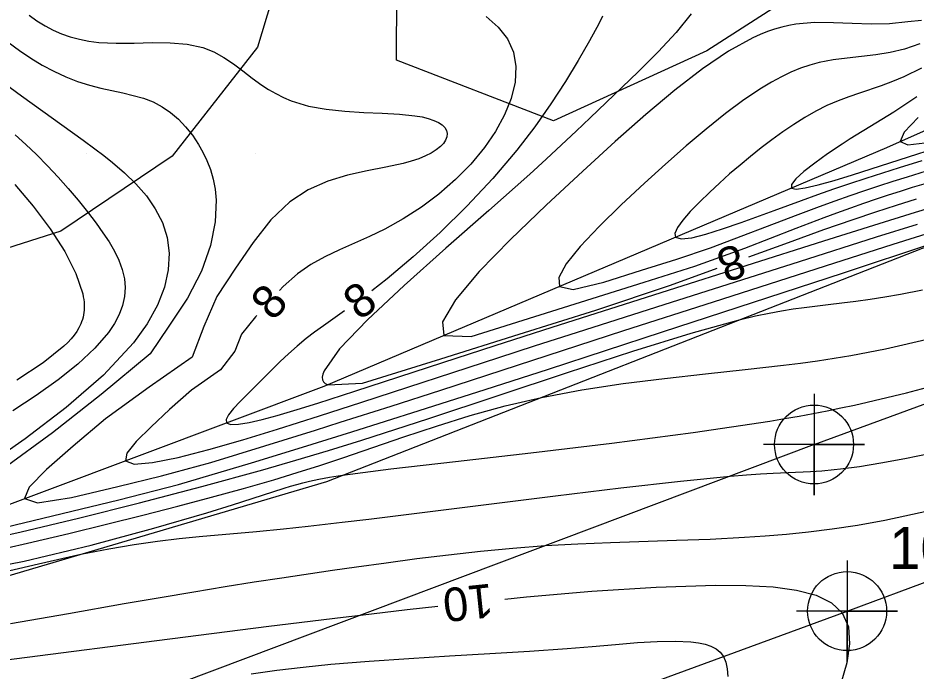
# Model space of a CAD drawing. Extents: x 2602990 to 2605851, y 618069 to 619180.
# Drawn here: x 2603135.9 to 2603189.3, y 618359.3 to 618398.1 of the extents above; entities that cross this region are included whole.
import ezdxf

# ---------------------------------------------------------------- set-up
doc = ezdxf.new("R2010")
doc.units = 0
for name, color, linetype in [('DTM Contours Major', 7, 'Continuous'), ('DTM Contours Major Text', 7, 'Continuous'), ('DTM Contours Minor', 7, 'Continuous'), ('DTM Contours Minor Text', 7, 'Continuous'), ('Exist DTM Crownline', 7, 'Continuous'), ('Exist DTM Crownline Cogo Number', 7, 'Continuous'), ('Exist DTM Crownline Cogo Point CELL', 7, 'Continuous'), ('Exist DTM QL2 LIDAR Elevation Point', 7, 'Continuous'), ('Exist Roads EOP', 7, 'Continuous'), ('Exist Roads EOP Cogo Point CELL', 7, 'Continuous'), ('PH Exist DTM Breakline', 7, 'Continuous'), ('PH Exist DTM Obscure Area', 7, 'Continuous')]:
    doc.layers.add(name, color=color, linetype=linetype)

# ---------------------------------------------------------------- blocks, each defined once
blk = doc.blocks.new('EXIST DTM CROWNLINE COGO POINT')
at = {"layer": 'Exist DTM Crownline Cogo Point CELL'}
blk.add_lwpolyline([(0, 0.06), (0, -0.06), (0, 0), (0.06, 0), (-0.06, 0)], dxfattribs=at)
blk.add_circle((0, 0), 0.0469, dxfattribs=at)
blk = doc.blocks.new('EXIST ROADS EOP COGO POINT')
at = {"layer": 'Exist Roads EOP Cogo Point CELL'}
blk.add_lwpolyline([(0, 0.06), (0, -0.06), (0, 0), (0.06, 0), (-0.06, 0)], dxfattribs=at)
blk.add_circle((0, 0), 0.0469, dxfattribs=at)

msp = doc.modelspace()

# ---------------------------------------------------------------- linework, layer by layer
at = {"layer": 'DTM Contours Major'}
for points in [[(2603175.895, 618398.306), (2603175.007, 618397.199), (2603173.94, 618396.051), (2603172.741, 618394.862), (2603169.892, 618392.124), (2603169.067, 618391.338), (2603168.202, 618390.523), (2603167.288, 618389.675), (2603166.317, 618388.789), (2603163.887, 618386.631), (2603161.324, 618384.382), (2603158.847, 618382.175), (2603156.673, 618380.138), (2603155.018, 618378.403), (2603154.101, 618377.1), (2603154.026, 618376.903), (2603153.991, 618376.728), (2603154, 618376.578), (2603154.055, 618376.453), (2603154.159, 618376.352), (2603154.314, 618376.278), (2603156.383, 618376.375), (2603161.034, 618377.824), (2603165.691, 618379.283), (2603170.232, 618380.712), (2603174.664, 618382.184), (2603177.441, 618383.194)], [(2603179.32, 618383.877), (2603181.675, 618384.733), (2603183.785, 618385.49), (2603185.518, 618386.097), (2603186.863, 618386.551), (2603188.087, 618386.947), (2603189.284, 618387.319)], [(2603164.828, 618363.545), (2603166.111, 618363.675), (2603170.001, 618364.012), (2603173.822, 618364.262), (2603177.35, 618364.377), (2603179.15, 618364.364), (2603180.761, 618364.272), (2603182.16, 618364.083), (2603183.326, 618363.776), (2603184.238, 618363.333), (2603184.873, 618362.733), (2603185.238, 618361.894), (2603185.307, 618360.888), (2603185.136, 618359.755), (2603184.779, 618358.537)], [(2603133.824, 618359.773), (2603136.454, 618360.107), (2603144.161, 618361.097), (2603150.812, 618361.933), (2603155.234, 618362.473), (2603156.267, 618362.597), (2603159.02, 618362.921), (2603160.85, 618363.126)]]:
    msp.add_lwpolyline(points, dxfattribs=at)
at = {"layer": 'DTM Contours Minor'}
for points in [[(2603136.583, 618398.223), (2603137.044, 618397.891), (2603137.525, 618397.593), (2603138.003, 618397.343), (2603138.501, 618397.127), (2603139.02, 618396.945), (2603139.561, 618396.797), (2603140.126, 618396.686), (2603140.714, 618396.611), (2603141.744, 618396.563), (2603142.814, 618396.573), (2603143.893, 618396.597), (2603144.952, 618396.592), (2603145.962, 618396.511), (2603146.893, 618396.31), (2603147.542, 618396.053), (2603148.143, 618395.721), (2603148.712, 618395.335), (2603149.266, 618394.918), (2603149.821, 618394.492), (2603150.392, 618394.079), (2603150.801, 618393.815), (2603151.229, 618393.569), (2603151.677, 618393.346), (2603152.148, 618393.146), (2603152.645, 618392.972), (2603153.17, 618392.827), (2603154.215, 618392.635), (2603155.322, 618392.52), (2603156.447, 618392.454), (2603157.546, 618392.407), (2603158.576, 618392.351), (2603159.492, 618392.255), (2603159.912, 618392.18), (2603160.286, 618392.088), (2603160.611, 618391.978), (2603160.884, 618391.851), (2603161.102, 618391.708), (2603161.261, 618391.55), (2603161.36, 618391.378), (2603161.4, 618391.194), (2603161.383, 618391.003), (2603161.31, 618390.808), (2603161.183, 618390.613), (2603161.005, 618390.422), (2603160.76, 618390.226), (2603160.461, 618390.039), (2603160.111, 618389.864), (2603159.713, 618389.7), (2603159.27, 618389.55), (2603158.784, 618389.415), (2603157.772, 618389.196), (2603156.662, 618388.981), (2603155.495, 618388.721), (2603154.311, 618388.362), (2603153.153, 618387.855), (2603152.062, 618387.148), (2603150.942, 618386.069), (2603149.891, 618384.731), (2603148.842, 618383.195), (2603147.727, 618381.521), (2603146.956, 618379.746), (2603146.253, 618377.922), (2603143.703, 618376.133), (2603141.113, 618374.254), (2603139.2, 618372.626), (2603137.614, 618371.251), (2603136.577, 618370.193), (2603136.312, 618369.516), (2603137.08, 618369.261), (2603139.095, 618369.578), (2603141.846, 618370.241), (2603144.442, 618370.859), (2603147.366, 618371.666), (2603150.572, 618372.641), (2603153.591, 618373.584), (2603155.055, 618374.047), (2603158.073, 618375.011), (2603161.022, 618375.961), (2603171.897, 618379.499), (2603177.221, 618381.211), (2603183.878, 618383.343), (2603187.895, 618384.629), (2603190.864, 618385.558)], [(2603163.719, 618398.153), (2603164.43, 618397.522), (2603164.982, 618396.816), (2603165.343, 618396.032), (2603165.491, 618395.171), (2603165.439, 618394.248), (2603165.206, 618393.285), (2603164.811, 618392.303), (2603164.276, 618391.321), (2603163.618, 618390.36), (2603162.805, 618389.382), (2603161.897, 618388.46), (2603160.913, 618387.603), (2603159.874, 618386.821), (2603158.801, 618386.123), (2603157.712, 618385.516), (2603156.797, 618385.076), (2603155.006, 618384.287), (2603154.143, 618383.876), (2603153.311, 618383.413), (2603152.516, 618382.866), (2603151.667, 618382.122), (2603151.442, 618381.885)], [(2603170.64, 618398.176), (2603170.403, 618397.719), (2603169.85, 618396.695), (2603169.193, 618395.542), (2603168.432, 618394.29), (2603167.569, 618392.965), (2603166.605, 618391.596), (2603165.542, 618390.211), (2603164.109, 618388.522), (2603162.574, 618386.883), (2603160.987, 618385.322), (2603159.395, 618383.873), (2603157.844, 618382.564), (2603156.925, 618381.85)], [(2603189.581, 618397.909), (2603188.767, 618397.826), (2603187.685, 618397.704), (2603186.583, 618397.689), (2603185.468, 618397.731), (2603184.348, 618397.779), (2603183.228, 618397.781), (2603182.117, 618397.684), (2603181.697, 618397.612), (2603181.276, 618397.516), (2603180.855, 618397.397), (2603180.429, 618397.254), (2603179.999, 618397.085), (2603179.561, 618396.889), (2603178.11, 618396.091), (2603176.567, 618395.045), (2603174.932, 618393.781), (2603173.204, 618392.328), (2603171.384, 618390.715), (2603169.469, 618388.97), (2603167.279, 618386.942), (2603165.162, 618384.911), (2603163.307, 618382.999), (2603161.903, 618381.329), (2603161.137, 618380.021), (2603161.198, 618379.198), (2603162.839, 618379.143), (2603173.096, 618382.369), (2603176.111, 618383.313), (2603179.08, 618384.394), (2603182.127, 618385.576), (2603183.802, 618386.212), (2603184.556, 618386.491), (2603185.381, 618386.789), (2603186.157, 618387.062), (2603186.899, 618387.314), (2603187.619, 618387.551), (2603188.332, 618387.779), (2603189.051, 618388.002), (2603190.013, 618388.294)], [(2603135.337, 618396.632), (2603136.014, 618396.121), (2603136.678, 618395.672), (2603137.357, 618395.263), (2603138.049, 618394.895), (2603138.749, 618394.57), (2603139.454, 618394.292), (2603140.161, 618394.063), (2603140.83, 618393.889), (2603141.491, 618393.744), (2603142.138, 618393.607), (2603142.766, 618393.462), (2603143.368, 618393.289), (2603143.939, 618393.07), (2603144.477, 618392.789), (2603144.978, 618392.447), (2603145.444, 618392.048), (2603145.874, 618391.597), (2603146.271, 618391.096), (2603146.634, 618390.551), (2603146.9, 618390.084), (2603147.139, 618389.587), (2603147.344, 618389.059), (2603147.507, 618388.494), (2603147.622, 618387.891), (2603147.683, 618387.247), (2603147.631, 618385.956), (2603147.349, 618384.54), (2603146.811, 618383.02), (2603145.993, 618381.421), (2603144.87, 618379.765), (2603143.761, 618378.11), (2603140.854, 618375.707), (2603137.958, 618373.423), (2603135.093, 618371.332)], [(2603189.469, 618396.517), (2603188.566, 618396.208), (2603187.711, 618396), (2603186.856, 618395.862), (2603186.005, 618395.765), (2603185.159, 618395.678), (2603184.322, 618395.571), (2603183.497, 618395.414), (2603182.938, 618395.264), (2603182.381, 618395.074), (2603181.821, 618394.843), (2603181.254, 618394.571), (2603180.674, 618394.256), (2603180.077, 618393.896), (2603179.031, 618393.193), (2603177.93, 618392.377), (2603176.781, 618391.46), (2603175.592, 618390.457), (2603174.37, 618389.383), (2603173.121, 618388.25), (2603171.737, 618386.959), (2603170.433, 618385.683), (2603169.312, 618384.492), (2603168.478, 618383.455), (2603168.033, 618382.64), (2603168.081, 618382.117), (2603168.89, 618381.936), (2603170.708, 618382.374), (2603172.94, 618383.08), (2603175.046, 618383.74), (2603177.049, 618384.401), (2603182.246, 618386.389), (2603183.518, 618386.864), (2603184.453, 618387.204), (2603185.344, 618387.519), (2603186.206, 618387.814), (2603187.051, 618388.094), (2603187.892, 618388.365), (2603188.744, 618388.632), (2603189.883, 618388.98)], [(2603189.583, 618395.083), (2603188.531, 618394.564), (2603187.852, 618394.282), (2603187.185, 618394.038), (2603185.885, 618393.604), (2603185.251, 618393.386), (2603184.626, 618393.146), (2603183.963, 618392.852), (2603183.307, 618392.519), (2603182.654, 618392.147), (2603182.001, 618391.739), (2603181.346, 618391.296), (2603180.683, 618390.818), (2603180.057, 618390.342), (2603179.427, 618389.842), (2603178.801, 618389.325), (2603178.183, 618388.795), (2603177.58, 618388.257), (2603176.996, 618387.717), (2603176.387, 618387.128), (2603175.843, 618386.566), (2603175.395, 618386.052), (2603175.077, 618385.611), (2603174.923, 618385.265), (2603174.964, 618385.037), (2603175.306, 618384.938), (2603175.927, 618385.011), (2603176.767, 618385.222), (2603177.766, 618385.536), (2603178.864, 618385.916), (2603180.829, 618386.632), (2603182.453, 618387.226), (2603183.414, 618387.57), (2603184.369, 618387.904), (2603185.326, 618388.23), (2603186.292, 618388.552), (2603187.272, 618388.871), (2603188.275, 618389.188), (2603189.621, 618389.604)], [(2603134.461, 618394.648), (2603136.131, 618393.434), (2603139.781, 618390.809), (2603140.488, 618390.288), (2603141.011, 618389.889), (2603141.528, 618389.475), (2603142.24, 618388.861), (2603142.919, 618388.202), (2603143.539, 618387.492), (2603144.072, 618386.73), (2603144.493, 618385.91), (2603144.774, 618385.031), (2603144.892, 618384.098), (2603144.839, 618383.11), (2603144.609, 618382.076), (2603144.194, 618381.003), (2603143.589, 618379.9), (2603142.786, 618378.775), (2603140.99, 618376.841), (2603138.784, 618374.922), (2603136.348, 618373.072), (2603133.86, 618371.346)], [(2603189.293, 618393.368), (2603187.927, 618392.474), (2603186.866, 618391.813), (2603185.343, 618390.873), (2603184.858, 618390.563), (2603184.002, 618389.992), (2603183.232, 618389.439), (2603182.59, 618388.933), (2603182.117, 618388.499), (2603181.856, 618388.165), (2603181.847, 618387.956), (2603182.127, 618387.893), (2603182.669, 618387.964), (2603183.434, 618388.146), (2603184.382, 618388.417), (2603185.471, 618388.753), (2603193.731, 618391.389)], [(2603189.37, 618392.153), (2603188.543, 618391.277), (2603188.317, 618390.718), (2603188.759, 618390.531), (2603189.765, 618390.643)], [(2603135.739, 618391.122), (2603136.382, 618390.545), (2603137.012, 618389.943), (2603137.663, 618389.285), (2603138.294, 618388.609), (2603138.902, 618387.924), (2603139.484, 618387.234), (2603140.036, 618386.545), (2603140.554, 618385.865), (2603140.956, 618385.307), (2603141.322, 618384.757), (2603141.643, 618384.211), (2603141.909, 618383.668), (2603142.109, 618383.123), (2603142.235, 618382.576), (2603142.277, 618382.053), (2603142.242, 618381.525), (2603142.128, 618380.992), (2603141.932, 618380.456), (2603141.654, 618379.915), (2603141.292, 618379.372), (2603140.488, 618378.442), (2603139.477, 618377.509), (2603138.301, 618376.575), (2603137.001, 618375.645), (2603135.617, 618374.724)], [(2603135.731, 618388.165), (2603136.811, 618386.885), (2603137.818, 618385.539), (2603138.689, 618384.184), (2603139.358, 618382.877), (2603139.761, 618381.675), (2603139.795, 618381.505), (2603139.821, 618381.339), (2603139.84, 618381.176), (2603139.85, 618381.017), (2603139.852, 618380.861), (2603139.845, 618380.707), (2603139.831, 618380.565), (2603139.809, 618380.425), (2603139.78, 618380.288), (2603139.742, 618380.152), (2603139.696, 618380.018), (2603139.643, 618379.886), (2603139.533, 618379.664), (2603139.401, 618379.445), (2603139.246, 618379.228), (2603139.068, 618379.011), (2603138.868, 618378.794), (2603138.645, 618378.576), (2603137.413, 618377.582), (2603135.856, 618376.546)], [(2603155.315, 618380.664), (2603154.052, 618379.778), (2603153.531, 618379.4), (2603153.033, 618379.019), (2603152.496, 618378.574), (2603151.983, 618378.117), (2603151.489, 618377.652), (2603151.01, 618377.184), (2603149.577, 618375.756), (2603149.108, 618375.285), (2603148.712, 618374.859), (2603148.422, 618374.495), (2603148.272, 618374.207), (2603148.295, 618374.011), (2603148.546, 618373.914), (2603149.01, 618373.928), (2603149.649, 618374.036), (2603150.427, 618374.218), (2603151.309, 618374.458), (2603152.497, 618374.81), (2603153.731, 618375.194), (2603155.927, 618375.9), (2603161.155, 618377.608), (2603164.261, 618378.611), (2603167.637, 618379.691), (2603174.554, 618381.89), (2603183.781, 618384.82), (2603186.753, 618385.761), (2603189.227, 618386.525), (2603194.125, 618388.016)], [(2603150.108, 618380.395), (2603150.029, 618380.302), (2603149.186, 618379.279), (2603148.786, 618378.282), (2603147.943, 618377.166), (2603146.214, 618375.96), (2603144.921, 618374.815), (2603143.817, 618373.787), (2603142.934, 618372.906), (2603142.39, 618372.217), (2603142.303, 618371.764), (2603142.825, 618371.57), (2603143.909, 618371.655), (2603145.428, 618371.961), (2603147.255, 618372.432), (2603149.264, 618373.011), (2603151.328, 618373.642), (2603153.819, 618374.43), (2603156.341, 618375.242), (2603164.477, 618377.898), (2603166.597, 618378.587), (2603169.15, 618379.409), (2603174.296, 618381.051), (2603182.334, 618383.604), (2603186.895, 618385.058), (2603189.339, 618385.821)], [(2603134.577, 618367.685), (2603141.914, 618369.451), (2603145.441, 618370.346), (2603149.792, 618371.646), (2603152.823, 618372.572), (2603155.736, 618373.477), (2603159.749, 618374.742), (2603163.669, 618375.996), (2603167.429, 618377.211), (2603174.199, 618379.421), (2603184.935, 618382.931), (2603190.183, 618384.66)], [(2603133.014, 618366.847), (2603136.098, 618367.544), (2603139.515, 618368.358), (2603143.135, 618369.262), (2603146.826, 618370.229), (2603150.459, 618371.232), (2603152.412, 618371.797), (2603154.356, 618372.38), (2603156.34, 618372.994), (2603160.325, 618374.279), (2603168.545, 618377.006), (2603172.423, 618378.269), (2603175.906, 618379.348), (2603178.817, 618380.152), (2603179.712, 618380.363), (2603180.522, 618380.532), (2603181.264, 618380.668), (2603181.952, 618380.777), (2603182.606, 618380.867), (2603184.04, 618381.04), (2603184.847, 618381.135), (2603185.67, 618381.238), (2603186.519, 618381.355), (2603187.405, 618381.493), (2603188.337, 618381.659), (2603189.629, 618381.924)], [(2603134.045, 618366.309), (2603136.474, 618366.862), (2603138.929, 618367.452), (2603141.164, 618368), (2603143.33, 618368.541), (2603145.416, 618369.074), (2603147.414, 618369.601), (2603149.313, 618370.122), (2603151.105, 618370.638), (2603152.492, 618371.059), (2603153.844, 618371.488), (2603155.205, 618371.94), (2603158.832, 618373.183), (2603160.765, 618373.824), (2603162.773, 618374.445), (2603164.854, 618375.022), (2603167.006, 618375.53), (2603169.409, 618375.984), (2603171.857, 618376.353), (2603174.313, 618376.658), (2603176.742, 618376.925), (2603179.107, 618377.175), (2603181.374, 618377.432), (2603182.393, 618377.561), (2603183.394, 618377.7), (2603184.388, 618377.852), (2603185.387, 618378.02), (2603186.402, 618378.208), (2603187.444, 618378.418), (2603190.1, 618379.023)], [(2603132.423, 618365.053), (2603136.291, 618365.797), (2603140.254, 618366.746), (2603143.977, 618367.755), (2603147.126, 618368.68), (2603148.662, 618369.154), (2603150.43, 618369.719), (2603151.727, 618370.14), (2603152.1, 618370.256), (2603152.467, 618370.362), (2603152.839, 618370.461), (2603153.231, 618370.556), (2603153.777, 618370.671), (2603154.417, 618370.787), (2603155.194, 618370.908), (2603158.065, 618371.279), (2603161.893, 618371.721), (2603166.367, 618372.23), (2603171.178, 618372.802), (2603176.013, 618373.433), (2603180.563, 618374.119), (2603181.447, 618374.269), (2603182.309, 618374.421), (2603183.151, 618374.578), (2603183.977, 618374.738), (2603184.79, 618374.904), (2603185.594, 618375.075), (2603188.681, 618375.803), (2603191.658, 618376.595)], [(2603134.478, 618365.029), (2603137.142, 618365.649), (2603139.647, 618366.214), (2603141.304, 618366.541), (2603142.815, 618366.797), (2603144.201, 618366.995), (2603145.479, 618367.147), (2603146.669, 618367.267), (2603150.076, 618367.569), (2603151.677, 618367.722), (2603153.15, 618367.877), (2603155.178, 618368.11), (2603156.758, 618368.301), (2603160.084, 618368.715), (2603167.835, 618369.686), (2603171.727, 618370.157), (2603175.272, 618370.56), (2603178.203, 618370.852), (2603179.174, 618370.931), (2603180.021, 618370.988), (2603180.766, 618371.03), (2603182.976, 618371.131), (2603183.662, 618371.174), (2603184.384, 618371.237), (2603184.766, 618371.278), (2603185.898, 618371.43), (2603187.17, 618371.637), (2603188.581, 618371.897), (2603190.13, 618372.206)], [(2603135.463, 618362.109), (2603138.925, 618362.694), (2603142.219, 618363.279), (2603144.369, 618363.653), (2603146.36, 618363.989), (2603148.214, 618364.291), (2603149.951, 618364.565), (2603151.593, 618364.817), (2603154.59, 618365.26), (2603156.023, 618365.464), (2603157.785, 618365.709), (2603159.611, 618365.951), (2603161.485, 618366.181), (2603163.391, 618366.392), (2603165.313, 618366.576), (2603167.235, 618366.724), (2603169.173, 618366.834), (2603171.107, 618366.914), (2603175.016, 618367.041), (2603177.016, 618367.117), (2603179.062, 618367.22), (2603180.286, 618367.3), (2603181.55, 618367.403), (2603182.873, 618367.539), (2603184.275, 618367.717), (2603185.776, 618367.946), (2603187.395, 618368.235), (2603191.876, 618369.199)], [(2603149.755, 618359.116), (2603151.282, 618359.319), (2603152.855, 618359.508), (2603154.492, 618359.678), (2603156.767, 618359.869), (2603159.132, 618360.029), (2603161.539, 618360.172), (2603163.941, 618360.309), (2603166.291, 618360.451), (2603168.54, 618360.612), (2603170.014, 618360.737), (2603171.405, 618360.86), (2603172.7, 618360.966), (2603173.887, 618361.038), (2603174.953, 618361.06), (2603175.885, 618361.017), (2603176.327, 618360.961), (2603176.724, 618360.875), (2603177.074, 618360.756), (2603177.374, 618360.598), (2603177.621, 618360.395), (2603177.813, 618360.143), (2603177.959, 618359.808), (2603178.043, 618359.413), (2603178.073, 618358.96)]]:
    msp.add_lwpolyline(points, dxfattribs=at)
at = {"layer": 'Exist DTM Crownline'}
msp.add_line((2603185.155, 618362.837), (2603233.488, 618380.754), dxfattribs=at)
at = {"layer": 'Exist DTM QL2 LIDAR Elevation Point'}
for p, q in [((2603140, 618390), (2603140, 618390)), ((2603150, 618390), (2603150, 618390)), ((2603160, 618390), (2603160, 618390)), ((2603170, 618390), (2603170, 618390)), ((2603140, 618380), (2603140, 618380))]:
    msp.add_line(p, q, dxfattribs=at)
at = {"layer": 'Exist Roads EOP'}
msp.add_line((2603183.194, 618372.73), (2603230.17, 618389.98), dxfattribs=at)
msp.add_spline([(2604034.633, 618668.486), (2603984.89, 618650.123), (2603936.767, 618631.654), (2603888.195, 618613.335), (2603837.766, 618594.258), (2603782.918, 618573.705), (2603731.939, 618554.39), (2603671.126, 618532.171), (2603621.822, 618514.106), (2603561.545, 618491.877), (2603506.421, 618471.293), (2603452.163, 618451.33), (2603398.364, 618431.316), (2603341.431, 618410.355), (2603281.65, 618388.199), (2603223.033, 618366.475), (2603185.717, 618352.612)], degree=3, dxfattribs=at)
at = {"layer": 'PH Exist DTM Breakline'}
for points in [[(2603126.503, 618365.838), (2603154.104, 618376.189), (2603187.527, 618390.366), (2603202.237, 618396.927), (2603224.555, 618403.695), (2603244.777, 618410.718), (2603259.477, 618415.231), (2603282.926, 618423.896), (2603312.189, 618435.069), (2603330.806, 618442.928), (2603342.63, 618447.748), (2603352.942, 618452.331), (2603359.096, 618454.349), (2603369.435, 618457.345)], [(2603122.995, 618361.283), (2603154.255, 618370.54), (2603189.631, 618384.384), (2603216.915, 618393.385), (2603240.334, 618401.106), (2603266.756, 618411.017), (2603327.287, 618433.518), (2603347.494, 618444.364), (2603368.32, 618456.685)], [(2603183.194, 618372.73), (2603096.745, 618340.197)], [(2603093.621, 618328.945), (2603146.734, 618348.736), (2603185.155, 618362.837)]]:
    msp.add_lwpolyline(points, dxfattribs=at)
at = {"layer": 'PH Exist DTM Obscure Area'}
for points in [[(2603152.384, 618403.748), (2603150.149, 618396.334), (2603145.077, 618389.851), (2603138.456, 618385.392), (2603130.195, 618382.774), (2603125.351, 618385.73), (2603120.898, 618393.634), (2603119.462, 618399.873)], [(2603188.311, 618403.483), (2603176.819, 618396.115), (2603167.725, 618391.942), (2603158.394, 618395.561), (2603158.433, 618403.627)]]:
    msp.add_lwpolyline(points, dxfattribs=at)

# ---------------------------------------------------------------- block references
at = {"layer": 'Exist DTM Crownline Cogo Point CELL', "xscale": 50, "yscale": 50}
msp.add_blockref('EXIST DTM CROWNLINE COGO POINT', (2603185.155, 618362.837), dxfattribs=at)
at = {"layer": 'Exist Roads EOP Cogo Point CELL', "xscale": 50, "yscale": 50}
msp.add_blockref('EXIST ROADS EOP COGO POINT', (2603183.194, 618372.73), dxfattribs=at)

# ---------------------------------------------------------------- texts
at = {"layer": 'DTM Contours Major Text'}
for s, rotation, p in [('8', 199.9792, (2603178.653, 618384.699)), ('10', 186.0176, (2603164.026, 618364.474))]:
    msp.add_text(s, height=2, rotation=rotation, dxfattribs=at).set_placement(p)
at = {"layer": 'DTM Contours Minor Text'}
for rotation, p in [(36.3838, (2603156.196, 618380.052)), (48.1686, (2603151.067, 618380.001))]:
    msp.add_text('8', height=2, rotation=rotation, dxfattribs=at).set_placement(p)
at = {"layer": 'Exist DTM Crownline Cogo Number'}
msp.add_text('102', height=2.5, dxfattribs=at).set_placement((2603187.655, 618365.337))

doc.saveas('drawing.dxf')
